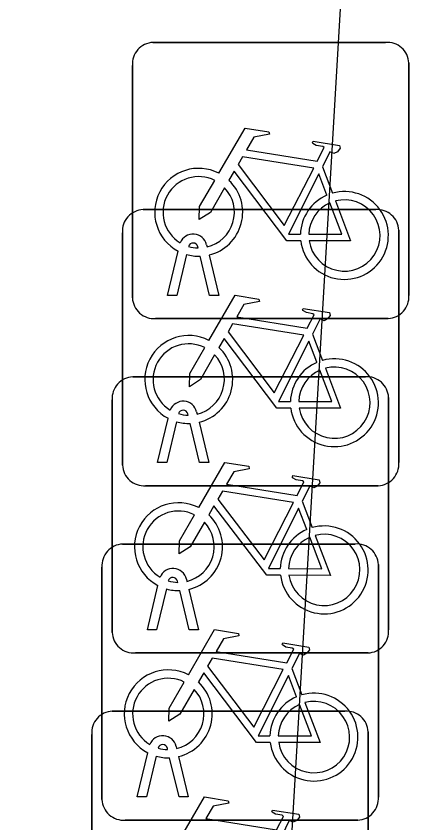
# Model space of a CAD drawing. Extents: x 157466 to 158888, y 383063 to 384677.
# Drawn here: x 157871.502 to 157872.922, y 384282.1 to 384285.019 of the extents above; entities that cross this region are included whole.
import ezdxf

# ---------------------------------------------------------------- set-up
doc = ezdxf.new("R2010")
doc.units = 0
doc.layers.add('IMGEO_Fietsenrek', color=7, linetype='Continuous')
doc.layers.add('IMGEO_Rijbaan_lokaal_gesloten', color=7, linetype='Continuous')

msp = doc.modelspace()

# ---------------------------------------------------------------- linework, layer by layer
at = {"layer": 'IMGEO_Fietsenrek'}
for p, q in [((157871.9969, 384284.9235), (157872.8378, 384284.9235)), ((157872.8378, 384284.9235), (157871.9969, 384284.9235)), ((157872.9215, 384284.8491), (157872.9215, 384284.0082)), ((157872.9215, 384284.0082), (157872.9215, 384284.8491)), ((157871.9225, 384283.9989), (157871.9225, 384284.8398)), ((157871.9225, 384284.8398), (157871.9225, 384283.9989)), ((157872.6092, 384284.4732), (157872.6455, 384284.378)), ((157871.9609, 384284.3185), (157872.8018, 384284.3185)), ((157872.8018, 384284.3185), (157871.9609, 384284.3185)), ((157871.8865, 384283.3939), (157871.8865, 384284.2348)), ((157871.8865, 384284.2348), (157871.8865, 384283.3939)), ((157872.8855, 384284.2441), (157872.8855, 384283.4032)), ((157872.8855, 384283.4032), (157872.8855, 384284.2441)), ((157872.1599, 384284.1799), (157872.1589, 384284.1842)), ((157872.1906, 384284.1914), (157872.1924, 384284.1835)), ((157872.0495, 384284.0083), (157872.0878, 384284.1683)), ((157872.1182, 384284.1561), (157872.0829, 384284.0083)), ((157872.201, 384284.0083), (157872.1671, 384284.15)), ((157872.1994, 384284.1543), (157872.2344, 384284.0083)), ((157872.0829, 384284.0083), (157872.0495, 384284.0083)), ((157872.2344, 384284.0083), (157872.201, 384284.0083)), ((157872.8471, 384283.9245), (157872.0062, 384283.9245)), ((157872.0062, 384283.9245), (157872.8471, 384283.9245)), ((157872.5732, 384283.8682), (157872.6095, 384283.773)), ((157871.9239, 384283.7135), (157872.7648, 384283.7135)), ((157872.7648, 384283.7135), (157871.9239, 384283.7135)), ((157871.8495, 384282.7889), (157871.8495, 384283.6298)), ((157871.8495, 384283.6298), (157871.8495, 384282.7889)), ((157872.8485, 384283.6391), (157872.8485, 384282.7982)), ((157872.8485, 384282.7982), (157872.8485, 384283.6391)), ((157872.0135, 384283.4033), (157872.0518, 384283.5633)), ((157872.1239, 384283.5749), (157872.1229, 384283.5792)), ((157872.1546, 384283.5864), (157872.1564, 384283.5785)), ((157872.0822, 384283.5511), (157872.0469, 384283.4033)), ((157872.165, 384283.4033), (157872.1311, 384283.545)), ((157872.1634, 384283.5493), (157872.1984, 384283.4033)), ((157872.0469, 384283.4033), (157872.0135, 384283.4033)), ((157872.1984, 384283.4033), (157872.165, 384283.4033)), ((157872.8111, 384283.3195), (157871.9702, 384283.3195)), ((157871.9702, 384283.3195), (157872.8111, 384283.3195)), ((157872.5362, 384283.2632), (157872.5725, 384283.168)), ((157871.8869, 384283.1085), (157872.7278, 384283.1085)), ((157872.7278, 384283.1085), (157871.8869, 384283.1085)), ((157872.8115, 384283.0341), (157872.8115, 384282.1932)), ((157872.8115, 384282.1932), (157872.8115, 384283.0341)), ((157871.8125, 384282.1839), (157871.8125, 384283.0248)), ((157871.8125, 384283.0248), (157871.8125, 384282.1839)), ((157872.1176, 384282.9814), (157872.1194, 384282.9735)), ((157871.9765, 384282.7983), (157872.0148, 384282.9583)), ((157872.0452, 384282.9461), (157872.0099, 384282.7983)), ((157872.0869, 384282.9699), (157872.0859, 384282.9742)), ((157872.128, 384282.7983), (157872.0941, 384282.94)), ((157872.1264, 384282.9443), (157872.1614, 384282.7983)), ((157872.0099, 384282.7983), (157871.9765, 384282.7983)), ((157872.1614, 384282.7983), (157872.128, 384282.7983)), ((157872.7741, 384282.7145), (157871.9332, 384282.7145)), ((157871.9332, 384282.7145), (157872.7741, 384282.7145)), ((157872.4992, 384282.6582), (157872.5355, 384282.563)), ((157871.8499, 384282.5035), (157872.6908, 384282.5035)), ((157872.6908, 384282.5035), (157871.8499, 384282.5035)), ((157872.7745, 384282.4291), (157872.7745, 384281.5882)), ((157872.7745, 384281.5882), (157872.7745, 384282.4291)), ((157871.7755, 384281.5789), (157871.7755, 384282.4198)), ((157871.7755, 384282.4198), (157871.7755, 384281.5789)), ((157872.0499, 384282.3649), (157872.0489, 384282.3692)), ((157872.0806, 384282.3764), (157872.0824, 384282.3685)), ((157871.9395, 384282.1933), (157871.9778, 384282.3533)), ((157872.0082, 384282.3411), (157871.9729, 384282.1933)), ((157872.091, 384282.1933), (157872.0571, 384282.335)), ((157872.0894, 384282.3393), (157872.1244, 384282.1933)), ((157871.9729, 384282.1933), (157871.9395, 384282.1933)), ((157872.1244, 384282.1933), (157872.091, 384282.1933)), ((157872.7371, 384282.1095), (157871.8962, 384282.1095)), ((157871.8962, 384282.1095), (157872.7371, 384282.1095))]:
    msp.add_line(p, q, dxfattribs=at)
for points in [[(157872.2351, 384284.4502), (157872.3298, 384284.6137), (157872.416, 384284.5999), (157872.4177, 384284.5912), (157872.3616, 384284.5803), (157872.3354, 384284.535), (157872.5906, 384284.4942)], [(157872.5906, 384284.4942), (157872.6156, 384284.543), (157872.6105, 384284.547), (157872.5873, 384284.5507), (157872.5746, 384284.5582), (157872.5736, 384284.5613), (157872.5758, 384284.5659), (157872.6706, 384284.5508), (157872.6729, 384284.5405), (157872.6635, 384284.5281), (157872.6511, 384284.5217), (157872.6366, 384284.5279), (157872.6092, 384284.4732)], [(157872.5777, 384284.469), (157872.3209, 384284.51), (157872.3042, 384284.4812), (157872.4712, 384284.2609), (157872.5777, 384284.469)], [(157872.5308, 384284.2055), (157872.4811, 384284.2056), (157872.2904, 384284.4573), (157872.2714, 384284.4245)], [(157872.6257, 384284.371), (157872.5964, 384284.4478), (157872.487, 384284.2297), (157872.5297, 384284.2296)], [(157872.2558, 384284.3977), (157872.2042, 384284.3085), (157872.1643, 384284.2825), (157872.1655, 384284.33), (157872.22, 384284.4242)], [(157872.6562, 384284.3498), (157872.7112, 384284.2052), (157872.5611, 384284.2055)], [(157872.5597, 384284.2295), (157872.6796, 384284.2293), (157872.6364, 384284.3429)], [(157872.1991, 384283.8452), (157872.2938, 384284.0087), (157872.38, 384283.9949), (157872.3817, 384283.9862), (157872.3256, 384283.9753), (157872.2994, 384283.93), (157872.5546, 384283.8892)], [(157872.5546, 384283.8892), (157872.5796, 384283.938), (157872.5745, 384283.942), (157872.5513, 384283.9457), (157872.5386, 384283.9532), (157872.5376, 384283.9563), (157872.5398, 384283.9609), (157872.6346, 384283.9458), (157872.6369, 384283.9355), (157872.6275, 384283.9231), (157872.6151, 384283.9167), (157872.6006, 384283.9229), (157872.5732, 384283.8682)], [(157872.5417, 384283.864), (157872.2849, 384283.905), (157872.2682, 384283.8762), (157872.4352, 384283.6559), (157872.5417, 384283.864)], [(157872.4948, 384283.6005), (157872.4451, 384283.6006), (157872.2544, 384283.8523), (157872.2354, 384283.8195)], [(157872.5897, 384283.766), (157872.5604, 384283.8428), (157872.451, 384283.6247), (157872.4937, 384283.6246)], [(157872.2198, 384283.7927), (157872.1682, 384283.7035), (157872.1283, 384283.6775), (157872.1295, 384283.725), (157872.184, 384283.8192)], [(157872.5237, 384283.6245), (157872.6436, 384283.6243), (157872.6004, 384283.7379)], [(157872.6202, 384283.7448), (157872.6752, 384283.6002), (157872.5251, 384283.6005)], [(157872.1621, 384283.2402), (157872.2568, 384283.4037), (157872.343, 384283.3899), (157872.3447, 384283.3812), (157872.2886, 384283.3703), (157872.2624, 384283.325), (157872.5176, 384283.2842)], [(157872.5176, 384283.2842), (157872.5426, 384283.333), (157872.5375, 384283.337), (157872.5143, 384283.3407), (157872.5016, 384283.3482), (157872.5006, 384283.3513), (157872.5028, 384283.3559), (157872.5976, 384283.3408), (157872.5999, 384283.3305), (157872.5905, 384283.3181), (157872.5781, 384283.3117), (157872.5636, 384283.3179), (157872.5362, 384283.2632)], [(157872.5047, 384283.259), (157872.2479, 384283.3), (157872.2312, 384283.2712), (157872.3982, 384283.0509), (157872.5047, 384283.259)], [(157872.4578, 384282.9955), (157872.4081, 384282.9956), (157872.2174, 384283.2473), (157872.1984, 384283.2145)], [(157872.1828, 384283.1877), (157872.1312, 384283.0985), (157872.0913, 384283.0725), (157872.0925, 384283.12), (157872.147, 384283.2142)], [(157872.5527, 384283.161), (157872.5234, 384283.2378), (157872.414, 384283.0197), (157872.4567, 384283.0196)], [(157872.4867, 384283.0195), (157872.6066, 384283.0193), (157872.5634, 384283.1329)], [(157872.5832, 384283.1398), (157872.6382, 384282.9952), (157872.4881, 384282.9955)], [(157872.1251, 384282.6352), (157872.2198, 384282.7987), (157872.306, 384282.7849), (157872.3077, 384282.7762), (157872.2516, 384282.7653), (157872.2254, 384282.72), (157872.4806, 384282.6792)], [(157872.4806, 384282.6792), (157872.5056, 384282.728), (157872.5005, 384282.732), (157872.4773, 384282.7357), (157872.4646, 384282.7432), (157872.4636, 384282.7463), (157872.4658, 384282.7509), (157872.5606, 384282.7358), (157872.5629, 384282.7255), (157872.5535, 384282.7131), (157872.5411, 384282.7067), (157872.5266, 384282.7129), (157872.4992, 384282.6582)], [(157872.4677, 384282.654), (157872.2109, 384282.695), (157872.1942, 384282.6662), (157872.3612, 384282.4459), (157872.4677, 384282.654)], [(157872.4208, 384282.3905), (157872.3711, 384282.3906), (157872.1804, 384282.6423), (157872.1614, 384282.6095)], [(157872.5157, 384282.556), (157872.4864, 384282.6328), (157872.377, 384282.4147), (157872.4197, 384282.4146)], [(157872.1458, 384282.5827), (157872.0942, 384282.4935), (157872.0543, 384282.4675), (157872.0555, 384282.515), (157872.11, 384282.6092)], [(157872.4497, 384282.4145), (157872.5696, 384282.4143), (157872.5264, 384282.5279)], [(157872.5462, 384282.5348), (157872.6012, 384282.3902), (157872.4511, 384282.3905)], [(157872.0881, 384282.0302), (157872.1828, 384282.1937), (157872.269, 384282.1799), (157872.2707, 384282.1712), (157872.2146, 384282.1603), (157872.1884, 384282.115), (157872.4436, 384282.0742)], [(157872.4436, 384282.0742), (157872.4686, 384282.123), (157872.4635, 384282.127), (157872.4403, 384282.1307), (157872.4276, 384282.1382), (157872.4266, 384282.1413), (157872.4288, 384282.1459), (157872.5236, 384282.1308), (157872.5259, 384282.1205), (157872.5165, 384282.1081), (157872.5041, 384282.1017), (157872.4896, 384282.1079), (157872.4622, 384282.0532)]]:
    msp.add_lwpolyline(points, dxfattribs=at)
for centre, radius, start, end in [((157872.0002, 384284.8456), 0.0779, 92.4484, 184.2845), ((157872.0002, 384284.8456), 0.0779, 92.4484, 184.2845), ((157872.8436, 384284.8458), 0.0779, 2.4484, 94.2845), ((157872.8436, 384284.8458), 0.0779, 2.4484, 94.2845), ((157872.1621, 384284.3089), 0.159, 62.6766, 242.1369), ((157872.1621, 384284.3089), 0.129, 63.3192, 238.903), ((157872.1621, 384284.3089), 0.159, 283.5766, 46.6042), ((157872.1621, 384284.3089), 0.129, 283.6043, 43.4302), ((157872.6887, 384284.2249), 0.159, 187.0065, 105.7708), ((157872.6887, 384284.2249), 0.159, 113.3408, 178.3217), ((157872.6887, 384284.2249), 0.129, 188.6715, 104.5883), ((157871.9642, 384284.2406), 0.0779, 92.4484, 184.2845), ((157871.9642, 384284.2406), 0.0779, 92.4484, 184.2845), ((157872.6887, 384284.2249), 0.129, 113.923, 177.9556), ((157872.8076, 384284.2408), 0.0779, 2.4484, 94.2845), ((157872.8076, 384284.2408), 0.0779, 2.4484, 94.2845), ((157872.1419, 384284.1803), 0.0499, 12.8025, 158.6934), ((157872.1419, 384284.1803), 0.0174, 12.8025, 163.4502), ((157872.1621, 384284.3089), 0.129, 253.415, 269.0204), ((157872.1621, 384284.3089), 0.159, 253.9967, 271.7867), ((157872.0004, 384284.0022), 0.0779, 182.4484, 274.2845), ((157872.0004, 384284.0022), 0.0779, 182.4484, 274.2845), ((157872.8438, 384284.0024), 0.0779, 272.4484, 4.2845), ((157872.8438, 384284.0024), 0.0779, 272.4484, 4.2845), ((157872.1261, 384283.7039), 0.159, 62.6766, 242.1369), ((157872.1261, 384283.7039), 0.129, 63.3192, 238.903), ((157872.1261, 384283.7039), 0.129, 283.6043, 43.4302), ((157872.1261, 384283.7039), 0.159, 283.5766, 46.6042), ((157872.6527, 384283.6199), 0.159, 113.3408, 178.3217), ((157872.6527, 384283.6199), 0.159, 187.0065, 105.7708), ((157872.6527, 384283.6199), 0.129, 113.923, 177.9556), ((157872.6527, 384283.6199), 0.129, 188.6715, 104.5883), ((157871.9272, 384283.6356), 0.0779, 92.4484, 184.2845), ((157871.9272, 384283.6356), 0.0779, 92.4484, 184.2845), ((157872.7706, 384283.6358), 0.0779, 2.4484, 94.2845), ((157872.7706, 384283.6358), 0.0779, 2.4484, 94.2845), ((157872.1059, 384283.5753), 0.0499, 12.8025, 158.6934), ((157872.1059, 384283.5753), 0.0174, 12.8025, 163.4502), ((157872.1261, 384283.7039), 0.129, 253.415, 269.0204), ((157872.1261, 384283.7039), 0.159, 253.9967, 271.7867), ((157871.9644, 384283.3972), 0.0779, 182.4484, 274.2845), ((157871.9644, 384283.3972), 0.0779, 182.4484, 274.2845), ((157872.8078, 384283.3974), 0.0779, 272.4484, 4.2845), ((157872.8078, 384283.3974), 0.0779, 272.4484, 4.2845), ((157872.0891, 384283.0989), 0.159, 62.6766, 242.1369), ((157872.0891, 384283.0989), 0.129, 63.3192, 238.903), ((157872.0891, 384283.0989), 0.159, 283.5766, 46.6042), ((157872.0891, 384283.0989), 0.129, 283.6043, 43.4302), ((157872.6157, 384283.0149), 0.159, 113.3408, 178.3217), ((157872.6157, 384283.0149), 0.159, 187.0065, 105.7708), ((157872.6157, 384283.0149), 0.129, 113.923, 177.9556), ((157872.6157, 384283.0149), 0.129, 188.6715, 104.5883), ((157871.8902, 384283.0306), 0.0779, 92.4484, 184.2845), ((157871.8902, 384283.0306), 0.0779, 92.4484, 184.2845), ((157872.7336, 384283.0308), 0.0779, 2.4484, 94.2845), ((157872.7336, 384283.0308), 0.0779, 2.4484, 94.2845), ((157872.0689, 384282.9703), 0.0499, 12.8025, 158.6934), ((157872.0689, 384282.9703), 0.0174, 12.8025, 163.4502), ((157872.0891, 384283.0989), 0.129, 253.415, 269.0204), ((157872.0891, 384283.0989), 0.159, 253.9967, 271.7867), ((157871.9274, 384282.7922), 0.0779, 182.4484, 274.2845), ((157871.9274, 384282.7922), 0.0779, 182.4484, 274.2845), ((157872.7708, 384282.7924), 0.0779, 272.4484, 4.2845), ((157872.7708, 384282.7924), 0.0779, 272.4484, 4.2845), ((157872.0521, 384282.4939), 0.159, 62.6766, 242.1369), ((157872.0521, 384282.4939), 0.129, 63.3192, 238.903), ((157872.0521, 384282.4939), 0.159, 283.5766, 46.6042), ((157872.0521, 384282.4939), 0.129, 283.6043, 43.4302), ((157872.5787, 384282.4099), 0.159, 187.0065, 105.7708), ((157872.5787, 384282.4099), 0.159, 113.3408, 178.3217), ((157872.5787, 384282.4099), 0.129, 188.6715, 104.5883), ((157872.5787, 384282.4099), 0.129, 113.923, 177.9556), ((157871.8532, 384282.4256), 0.0779, 92.4484, 184.2845), ((157871.8532, 384282.4256), 0.0779, 92.4484, 184.2845), ((157872.6966, 384282.4258), 0.0779, 2.4484, 94.2845), ((157872.6966, 384282.4258), 0.0779, 2.4484, 94.2845), ((157872.0319, 384282.3653), 0.0499, 12.8025, 158.6934), ((157872.0319, 384282.3653), 0.0174, 12.8025, 163.4502), ((157872.0521, 384282.4939), 0.129, 253.415, 269.0204), ((157872.0521, 384282.4939), 0.159, 253.9967, 271.7867), ((157872.7338, 384282.1874), 0.0779, 272.4484, 4.2845), ((157872.7338, 384282.1874), 0.0779, 272.4484, 4.2845), ((157871.8904, 384282.1872), 0.0779, 182.4484, 274.2845), ((157871.8904, 384282.1872), 0.0779, 182.4484, 274.2845)]:
    msp.add_arc(centre, radius, start, end, dxfattribs=at)
at = {"layer": 'IMGEO_Rijbaan_lokaal_gesloten'}
msp.add_lwpolyline([(157872.709, 384285.645), (157871.861, 384271.199), (157869.46, 384271.33), (157868.286, 384250), (157866.429, 384213.999), (157866.127, 384208.426), (157865.858, 384203.447)], dxfattribs=at)

doc.saveas('drawing.dxf')
